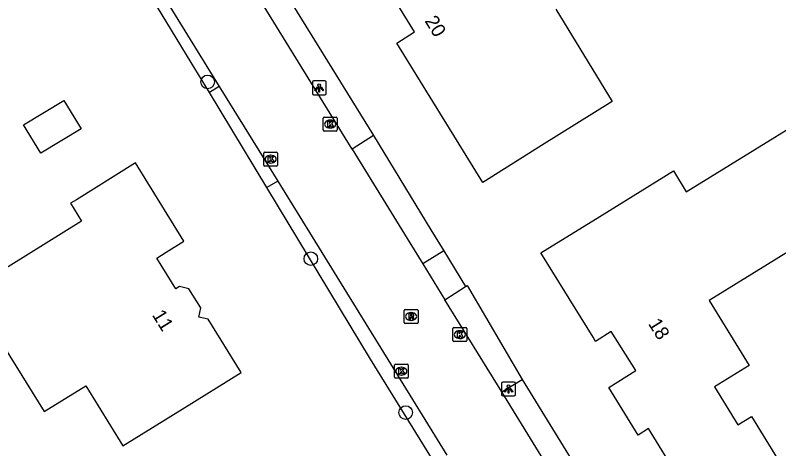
# Model space of a CAD drawing. Extents: x 157321 to 158827, y 386650 to 388532.
# Drawn here: x 158574.7 to 158629.6, y 387345 to 387376.1 of the extents above; entities that cross this region are included whole.
import ezdxf

# ---------------------------------------------------------------- set-up
doc = ezdxf.new("R2010")
doc.units = 0
for name, color, linetype in [('IMGEO_Boom', 7, 'Continuous'), ('IMGEO_Groenvoorziening', 7, 'Continuous'), ('IMGEO_Kolk', 7, 'Continuous'), ('IMGEO_Lichtpunt', 7, 'Continuous'), ('IMGEO_Pand', 7, 'Continuous'), ('IMGEO_Pand_nummerreeks', 7, 'Continuous'), ('IMGEO_Rijbaan_lokaal_gesloten', 7, 'Continuous'), ('IMGEO_Rioolput', 7, 'Continuous'), ('IMGEO_Voetpad_open', 7, 'Continuous')]:
    doc.layers.add(name, color=color, linetype=linetype)

msp = doc.modelspace()

# ---------------------------------------------------------------- linework, layer by layer
at = {"layer": 'IMGEO_Boom'}
for centre in [(158588.495, 387371.35), (158595.927, 387358.639), (158602.757, 387347.578)]:
    msp.add_circle(centre, 0.489, dxfattribs=at)
at = {"layer": 'IMGEO_Groenvoorziening'}
for points in [[(158583.128, 387395.434), (158600.442, 387367.498)], [(158588.63, 387370.577), (158587.318, 387372.744), (158580.966, 387383.161)], [(158604.6, 387344.335), (158600.224, 387351.428), (158592.766, 387363.747)], [(158605.493, 387359.197), (158607.057, 387356.64)], [(158611.142, 387349.961), (158617.891, 387339.001), (158625.408, 387326.752)]]:
    msp.add_lwpolyline(points, dxfattribs=at)
at = {"layer": 'IMGEO_Kolk'}
for p, q in [((158596.817, 387367.893), (158596.817, 387368.745)), ((158596.892, 387368.819), (158597.744, 387368.819)), ((158597.305, 387368.599), (158597.33, 387368.599)), ((158597.818, 387368.745), (158597.818, 387367.893)), ((158597.328, 387368.039), (158597.303, 387368.039)), ((158597.744, 387367.819), (158596.892, 387367.819)), ((158592.531, 387365.372), (158592.531, 387366.224)), ((158592.606, 387366.298), (158593.458, 387366.298)), ((158593.019, 387366.078), (158593.044, 387366.078)), ((158593.532, 387366.224), (158593.532, 387365.372)), ((158593.458, 387365.298), (158592.606, 387365.298)), ((158593.042, 387365.518), (158593.017, 387365.518)), ((158606.151, 387352.759), (158606.151, 387353.611)), ((158606.226, 387353.685), (158607.078, 387353.685)), ((158606.639, 387353.465), (158606.664, 387353.465)), ((158607.152, 387353.611), (158607.152, 387352.759)), ((158607.078, 387352.685), (158606.226, 387352.685)), ((158606.662, 387352.905), (158606.637, 387352.905)), ((158601.941, 387350.13), (158601.941, 387350.982)), ((158602.016, 387351.056), (158602.868, 387351.056)), ((158602.942, 387350.982), (158602.942, 387350.13)), ((158602.429, 387350.836), (158602.454, 387350.836)), ((158602.868, 387350.056), (158602.016, 387350.056)), ((158602.452, 387350.276), (158602.427, 387350.276))]:
    msp.add_line(p, q, dxfattribs=at)
for points in [[(158596.817, 387367.893), (158596.817, 387368.745)], [(158596.892, 387368.819), (158597.744, 387368.819)], [(158597.818, 387368.745), (158597.818, 387367.893)], [(158597.138, 387368.519), (158597.261, 387368.519), (158597.261, 387368.368), (158597.391, 387368.519), (158597.555, 387368.519), (158597.409, 387368.368), (158597.562, 387368.119), (158597.41, 387368.119), (158597.325, 387368.283), (158597.261, 387368.216), (158597.261, 387368.119), (158597.138, 387368.119), (158597.138, 387368.519)], [(158597.744, 387367.819), (158596.892, 387367.819)], [(158592.531, 387365.372), (158592.531, 387366.224)], [(158592.606, 387366.298), (158593.458, 387366.298)], [(158592.852, 387365.998), (158592.975, 387365.998), (158592.975, 387365.847), (158593.105, 387365.998), (158593.269, 387365.998), (158593.123, 387365.847), (158593.276, 387365.598), (158593.124, 387365.598), (158593.039, 387365.762), (158592.975, 387365.695), (158592.975, 387365.598), (158592.852, 387365.598), (158592.852, 387365.998)], [(158593.532, 387366.224), (158593.532, 387365.372)], [(158593.458, 387365.298), (158592.606, 387365.298)], [(158606.151, 387352.759), (158606.151, 387353.611)], [(158606.226, 387353.685), (158607.078, 387353.685)], [(158606.472, 387353.385), (158606.595, 387353.385), (158606.595, 387353.234), (158606.725, 387353.385), (158606.889, 387353.385), (158606.743, 387353.234), (158606.896, 387352.985), (158606.744, 387352.985), (158606.659, 387353.149), (158606.595, 387353.082), (158606.595, 387352.985), (158606.472, 387352.985), (158606.472, 387353.385)], [(158607.152, 387353.611), (158607.152, 387352.759)], [(158607.078, 387352.685), (158606.226, 387352.685)], [(158601.941, 387350.13), (158601.941, 387350.982)], [(158602.016, 387351.056), (158602.868, 387351.056)], [(158602.942, 387350.982), (158602.942, 387350.13)], [(158602.262, 387350.756), (158602.385, 387350.756), (158602.385, 387350.605), (158602.515, 387350.756), (158602.679, 387350.756), (158602.533, 387350.605), (158602.686, 387350.356), (158602.534, 387350.356), (158602.449, 387350.52), (158602.385, 387350.453), (158602.385, 387350.356), (158602.262, 387350.356), (158602.262, 387350.756)], [(158602.868, 387350.056), (158602.016, 387350.056)]]:
    msp.add_lwpolyline(points, dxfattribs=at)
for centre, start, end in [((158596.894, 387368.743), 91.552, 178.448), ((158596.894, 387368.743), 91.552, 178.448), ((158597.742, 387368.743), 1.552, 88.448), ((158597.742, 387368.743), 1.552, 88.448), ((158596.894, 387367.895), 181.552, 268.448), ((158596.894, 387367.895), 181.552, 268.448), ((158597.742, 387367.895), 271.552, 358.448), ((158597.742, 387367.895), 271.552, 358.448), ((158592.608, 387366.222), 91.552, 178.448), ((158592.608, 387366.222), 91.552, 178.448), ((158593.456, 387366.222), 1.552, 88.448), ((158593.456, 387366.222), 1.552, 88.448), ((158592.608, 387365.374), 181.552, 268.448), ((158592.608, 387365.374), 181.552, 268.448), ((158593.456, 387365.374), 271.552, 358.448), ((158593.456, 387365.374), 271.552, 358.448), ((158606.228, 387353.609), 91.552, 178.448), ((158606.228, 387353.609), 91.552, 178.448), ((158607.076, 387353.609), 1.552, 88.448), ((158607.076, 387353.609), 1.552, 88.448), ((158606.228, 387352.761), 181.552, 268.448), ((158606.228, 387352.761), 181.552, 268.448), ((158607.076, 387352.761), 271.552, 358.448), ((158607.076, 387352.761), 271.552, 358.448), ((158602.018, 387350.98), 91.552, 178.448), ((158602.018, 387350.98), 91.552, 178.448), ((158602.866, 387350.98), 1.552, 88.448), ((158602.866, 387350.98), 1.552, 88.448), ((158602.018, 387350.132), 181.552, 268.448), ((158602.018, 387350.132), 181.552, 268.448), ((158602.866, 387350.132), 271.552, 358.448), ((158602.866, 387350.132), 271.552, 358.448)]:
    msp.add_arc(centre, 0.0765, start, end, dxfattribs=at)
for centre, major_axis, ratio, start_param, end_param in [((158597.304, 387368.319), (-0.387, 0.002), 0.722429, 4.712389, 7.853982), ((158597.329, 387368.319), (-0.39, 0.002), 0.717154, 1.570796, 4.712389), ((158593.018, 387365.798), (-0.387, 0.002), 0.722429, 4.712389, 7.853982), ((158593.043, 387365.798), (-0.39, 0.002), 0.717154, 1.570796, 4.712389), ((158606.638, 387353.185), (-0.387, 0.002), 0.722429, 4.712389, 7.853982), ((158606.663, 387353.185), (-0.39, 0.002), 0.717154, 1.570796, 4.712389), ((158602.428, 387350.556), (-0.387, 0.002), 0.722429, 4.712389, 7.853982), ((158602.453, 387350.556), (-0.39, 0.002), 0.717154, 1.570796, 4.712389)]:
    msp.add_ellipse(centre, major_axis=major_axis, ratio=ratio, start_param=start_param, end_param=end_param, dxfattribs=at)
at = {"layer": 'IMGEO_Lichtpunt'}
for p, q in [((158596.035, 387371.324), (158596.035, 387370.517)), ((158596.035, 387371.324), (158596.035, 387370.517)), ((158596.937, 387371.419), (158596.129, 387371.419)), ((158596.937, 387371.419), (158596.129, 387371.419)), ((158597.031, 387370.517), (158597.031, 387371.324)), ((158597.031, 387370.517), (158597.031, 387371.324)), ((158596.129, 387370.423), (158596.937, 387370.423)), ((158596.129, 387370.423), (158596.937, 387370.423)), ((158609.656, 387349.677), (158609.656, 387348.87)), ((158609.656, 387349.677), (158609.656, 387348.87)), ((158610.558, 387349.772), (158609.75, 387349.772)), ((158610.558, 387349.772), (158609.75, 387349.772)), ((158610.652, 387348.87), (158610.652, 387349.677)), ((158610.652, 387348.87), (158610.652, 387349.677)), ((158609.75, 387348.776), (158610.558, 387348.776)), ((158609.75, 387348.776), (158610.558, 387348.776))]:
    msp.add_line(p, q, dxfattribs=at)
for points in [[(158596.409, 387370.988), (158596.448, 387370.96), (158596.26, 387370.698), (158596.222, 387370.725), (158596.409, 387370.988)], [(158596.511, 387370.94), (158596.558, 387370.94), (158596.558, 387370.618), (158596.511, 387370.618), (158596.511, 387370.94)], [(158596.621, 387370.96), (158596.659, 387370.987), (158596.846, 387370.725), (158596.807, 387370.697), (158596.621, 387370.96)], [(158610.03, 387349.341), (158610.069, 387349.313), (158609.881, 387349.051), (158609.843, 387349.078), (158610.03, 387349.341)], [(158610.242, 387349.313), (158610.28, 387349.34), (158610.467, 387349.078), (158610.428, 387349.05), (158610.242, 387349.313)], [(158610.132, 387349.293), (158610.179, 387349.293), (158610.179, 387348.971), (158610.132, 387348.971), (158610.132, 387349.293)]]:
    msp.add_lwpolyline(points, dxfattribs=at)
for centre in [(158596.534, 387371.122), (158610.155, 387349.475)]:
    msp.add_circle(centre, 0.0994, dxfattribs=at)
for centre, start, end in [((158596.129, 387371.324), 90, 180), ((158596.129, 387371.324), 90, 180), ((158596.937, 387371.324), 0, 90), ((158596.937, 387371.324), 0, 90), ((158596.129, 387370.517), 180, 270), ((158596.129, 387370.517), 180, 270), ((158596.937, 387370.517), 270, 0), ((158596.937, 387370.517), 270, 360), ((158609.75, 387349.677), 90, 180), ((158609.75, 387349.677), 90, 180), ((158610.558, 387349.677), 0, 90), ((158610.558, 387349.677), 0, 90), ((158609.75, 387348.87), 180, 270), ((158609.75, 387348.87), 180, 270), ((158610.558, 387348.87), 270, 0), ((158610.558, 387348.87), 270, 360)]:
    msp.add_arc(centre, 0.0946, start, end, dxfattribs=at)
at = {"layer": 'IMGEO_Pand'}
for points in [[(158613.557, 387376.571), (158617.621, 387369.95), (158612.539, 387366.77), (158608.3, 387364.118), (158602.114, 387374.14), (158603.395, 387374.943), (158598.417, 387383.009)], [(158616.738, 387361.685), (158622.033, 387364.956), (158622.948, 387363.438), (158636.027, 387371.488)], [(158575.252, 387368.26), (158578.155, 387370.015), (158579.387, 387367.976), (158576.484, 387366.221), (158575.252, 387368.26)], [(158587.156, 387356.484), (158586.477, 387356.63), (158586.214, 387356.466), (158584.84, 387358.673), (158585.524, 387359.107), (158586.79, 387359.91), (158583.3, 387365.52), (158579.053, 387362.883), (158578.63, 387362.62), (158579.422, 387361.349), (158574.34, 387358.18), (158571.336, 387356.307), (158576.72, 387347.651), (158579.72, 387349.506), (158582.4, 387345.19), (158586.657, 387347.821), (158590.91, 387350.45), (158588.524, 387354.285), (158587.854, 387354.444), (158588.007, 387355.116), (158587.156, 387356.484)], [(158639.959, 387365.094), (158624.589, 387355.644), (158627.472, 387350.956), (158624.984, 387349.426), (158626.662, 387346.698), (158627.643, 387347.301), (158631.575, 387340.908)], [(158631.061, 387340.592), (158626.801, 387337.972), (158627.64, 387336.609), (158627.388, 387336.474), (158624.731, 387340.899), (158623.948, 387340.397), (158620.24, 387346.443), (158619.48, 387345.957), (158617.378, 387349.388), (158619.321, 387350.603), (158617.553, 387353.397), (158616.425, 387352.687), (158616.239, 387352.988), (158612.484, 387359.057), (158616.738, 387361.685)]]:
    msp.add_lwpolyline(points, dxfattribs=at)
at = {"layer": 'IMGEO_Rijbaan_lokaal_gesloten'}
for points in [[(158598.897, 387366.519), (158581.683, 387394.428)], [(158581.603, 387383.55), (158589.338, 387371.021)], [(158589.338, 387371.021), (158593.54, 387364.216)], [(158598.897, 387366.519), (158603.054, 387359.779), (158603.991, 387358.26)], [(158593.54, 387364.216), (158605.709, 387344.504)], [(158603.991, 387358.26), (158605.578, 387355.687)], [(158609.665, 387349.061), (158605.578, 387355.687)], [(158623.968, 387325.872), (158616.441, 387338.075), (158609.665, 387349.061)]]:
    msp.add_lwpolyline(points, dxfattribs=at)
at = {"layer": 'IMGEO_Rioolput'}
for p, q in [((158602.645, 387354.058), (158602.645, 387354.91)), ((158602.72, 387354.984), (158603.572, 387354.984)), ((158603.646, 387354.91), (158603.646, 387354.058)), ((158603.133, 387354.764), (158603.158, 387354.764)), ((158603.572, 387353.984), (158602.72, 387353.984)), ((158603.156, 387354.204), (158603.131, 387354.204))]:
    msp.add_line(p, q, dxfattribs=at)
for points in [[(158602.645, 387354.058), (158602.645, 387354.91)], [(158602.72, 387354.984), (158603.572, 387354.984)], [(158603.646, 387354.91), (158603.646, 387354.058)], [(158603.234, 387354.682), (158602.982, 387354.684), (158602.982, 387354.284)], [(158602.982, 387354.284), (158603.106, 387354.284), (158603.106, 387354.446), (158603.117, 387354.446)], [(158603.16, 387354.603), (158603.106, 387354.603), (158603.106, 387354.522)], [(158603.106, 387354.522), (158603.158, 387354.522)], [(158603.164, 387354.417), (158603.235, 387354.284), (158603.375, 387354.284), (158603.31, 387354.41)], [(158603.572, 387353.984), (158602.72, 387353.984)]]:
    msp.add_lwpolyline(points, dxfattribs=at)
for centre, radius, start, end in [((158602.722, 387354.908), 0.0765, 91.552, 178.448), ((158602.722, 387354.908), 0.0765, 91.552, 178.448), ((158603.57, 387354.908), 0.0765, 1.552, 88.448), ((158603.57, 387354.908), 0.0765, 1.552, 88.448), ((158603.116, 387354.393), 0.0533, 26.0293, 88.6989), ((158603.142, 387354.711), 0.19, 274.7715, 282.9687), ((158603.166, 387354.507), 0.0964, 77.0061, 93.1865), ((158603.18, 387354.564), 0.0378, 276.6634, 79.6772), ((158603.233, 387354.572), 0.109, 350.3612, 89.416), ((158603.231, 387354.572), 0.112, 277.5842, 350.9817), ((158603.215, 387354.357), 0.108, 29.5134, 73.7905), ((158602.722, 387354.06), 0.0765, 181.552, 268.448), ((158602.722, 387354.06), 0.0765, 181.552, 268.448), ((158603.57, 387354.06), 0.0765, 271.552, 358.448), ((158603.57, 387354.06), 0.0765, 271.552, 358.448)]:
    msp.add_arc(centre, radius, start, end, dxfattribs=at)
for centre, major_axis, ratio, start_param, end_param in [((158603.132, 387354.484), (-0.387, 0.002), 0.722429, 4.712389, 7.853982), ((158603.157, 387354.484), (-0.39, 0.002), 0.717154, 1.570796, 4.712389)]:
    msp.add_ellipse(centre, major_axis=major_axis, ratio=ratio, start_param=start_param, end_param=end_param, dxfattribs=at)
at = {"layer": 'IMGEO_Voetpad_open'}
for points in [[(158589.338, 387371.021), (158588.63, 387370.577)], [(158592.766, 387363.747), (158588.63, 387370.577)], [(158600.442, 387367.498), (158598.897, 387366.519)], [(158600.442, 387367.498), (158604.57, 387360.706), (158605.493, 387359.197)], [(158593.54, 387364.216), (158592.766, 387363.747)], [(158605.493, 387359.197), (158603.991, 387358.26)], [(158605.578, 387355.687), (158607.057, 387356.64)], [(158607.057, 387356.64), (158607.168, 387356.712), (158611.142, 387349.961)], [(158609.665, 387349.061), (158611.142, 387349.961)]]:
    msp.add_lwpolyline(points, dxfattribs=at)

# ---------------------------------------------------------------- texts
at = {"layer": 'IMGEO_Pand_nummerreeks'}
for s, rotation, p in [('20', 301.6846, (158604.089, 387375.737)), ('11', 301.8849, (158584.468, 387354.594)), ('18', 302.325, (158620.175, 387353.966))]:
    msp.add_text(s, height=1, rotation=rotation, dxfattribs=at).set_placement(p)

doc.saveas('drawing.dxf')
